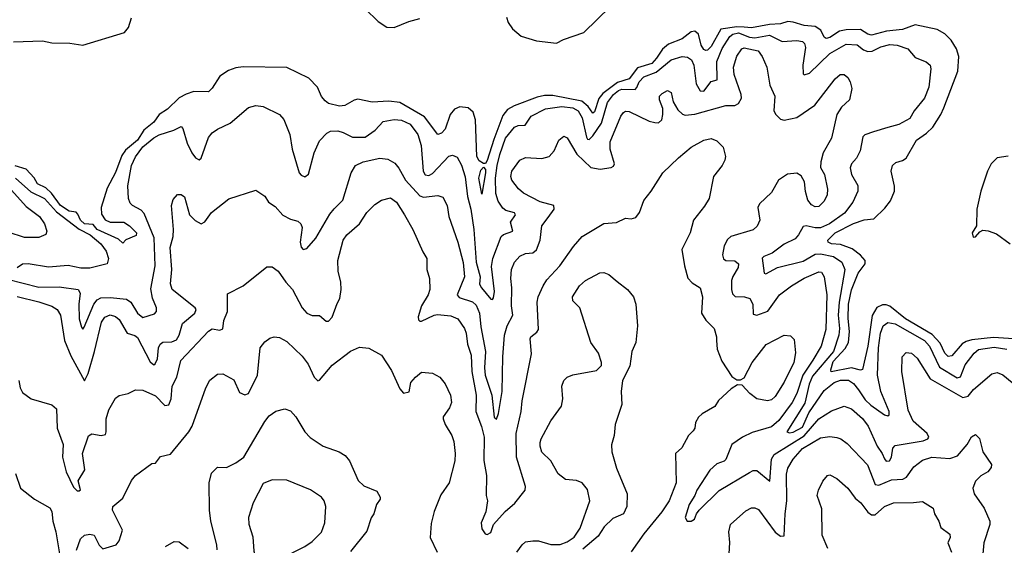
# Model space of a CAD drawing. Extents: x 1995161 to 2088924, y 769148 to 906007.
# Tile 275 of 335: x 2029819 to 2035223, y 865482 to 868365. Entities that reach past the tile are written whole.
import ezdxf

# ---------------------------------------------------------------- set-up
doc = ezdxf.new("R2010")
doc.units = 0

msp = doc.modelspace()

# ---------------------------------------------------------------- linework, layer by layer
at = {"layer": '0CON20XD'}
for points in [[(2031715.5, 868425.5), (2031786.8, 868355), (2031835, 868323.5), (2031875, 868321.5), (2031955, 868354.6), (2032015, 868371.5)], [(2032490.2, 868379.8), (2032499.9, 868349.9), (2032523.2, 868315), (2032571.1, 868275), (2032655, 868248.7), (2032765, 868236.8), (2032803.1, 868256.9), (2032914.8, 868295.2), (2033061.9, 868438.1)], [(2029785, 868244.4), (2029945, 868249.2), (2029995, 868237.5), (2030095, 868235.8), (2030165, 868225.8), (2030395, 868294), (2030417.2, 868322.8), (2030433.1, 868375)], [(2035273.6, 866613.6), (2035165, 866621.2), (2035045, 866609.5), (2035015, 866600.4), (2034992.9, 866587.1), (2034935, 866521.8), (2034915, 866516.7), (2034897.8, 866535), (2034871.1, 866591.1), (2034827.5, 866637.5), (2034681.3, 866725), (2034595, 866792.7), (2034575, 866801.5), (2034555, 866801.2), (2034523.6, 866786.4), (2034497.4, 866742.6), (2034475, 866574.2), (2034445, 866445.8), (2034435, 866443.2), (2034385, 866455.2), (2034273.1, 866433.1), (2034270.4, 866445), (2034285, 866490.9), (2034349.4, 866560.6), (2034367.4, 866595), (2034374.4, 866655), (2034366.6, 866726.6), (2034367.6, 866805), (2034385, 866883.5), (2034420.9, 866975), (2034459.3, 867025), (2034459.5, 867045), (2034435, 867073.5), (2034387.9, 867107.9), (2034325, 867131), (2034275, 867135.4), (2034255.8, 867145), (2034254.4, 867155), (2034294.8, 867195), (2034395, 867246.9), (2034455, 867268.1), (2034507.3, 867272.7), (2034568.1, 867331.9), (2034597.9, 867372.1), (2034621.5, 867425), (2034621.5, 867451.5), (2034602.2, 867535), (2034609.4, 867565), (2034627.5, 867582.5), (2034665, 867591.9), (2034685.1, 867604.9), (2034742.3, 867705), (2034797.2, 867742.8), (2034831.2, 867775), (2034875.7, 867845), (2034892.4, 867882.4), (2034967.5, 868082.5), (2034973.6, 868163.6), (2034961.8, 868205), (2034932.3, 868252.3), (2034897.5, 868287.5), (2034855, 868311.9), (2034735, 868337.2), (2034665, 868310.8), (2034576.9, 868303.1), (2034495, 868280.6), (2034475, 868285.2), (2034435, 868310.9), (2034355, 868310.4), (2034318.4, 868301.6), (2034265, 868266.7), (2034245, 868262.7), (2034235, 868269.4), (2034216.9, 868306.9), (2034185, 868328.7), (2034125, 868333.6), (2034065, 868351.8), (2034034.8, 868355.2), (2033995, 868342.2), (2033935, 868339.3), (2033835, 868321.3), (2033794.7, 868324.7), (2033755, 868326.1), (2033666.9, 868313.1), (2033615, 868218.9), (2033595, 868197.7), (2033585.5, 868195.5), (2033575, 868201.5), (2033560, 868225), (2033545.7, 868285.7), (2033525, 868302.3), (2033505, 868298), (2033455, 868260.8), (2033379.6, 868230.4), (2033347, 868203), (2033315, 868153.2), (2033288.2, 868125), (2033209.5, 868100.5), (2033165, 868041.6), (2033100.1, 868019.9), (2033020.6, 867959.4), (2032997.7, 867932.3), (2032975, 867860), (2032965, 867852.7), (2032938.6, 867888.6), (2032905, 867918.4), (2032745, 867950), (2032700.5, 867949.5), (2032659.2, 867940.8), (2032532.9, 867892.9), (2032497.3, 867872.7), (2032471, 867839), (2032421.4, 867708.6), (2032385, 867592), (2032375, 867576), (2032365, 867576), (2032341.3, 867591.3), (2032328.8, 867615), (2032321.6, 867815), (2032307.3, 867857.3), (2032281.3, 867881.3), (2032235, 867886.8), (2032205, 867873.6), (2032182, 867845), (2032154.8, 867765.2), (2032135, 867741.9), (2032115, 867736), (2032041.4, 867831.4), (2031905, 867911.2), (2031845, 867918.9), (2031753.3, 867913.3), (2031675, 867929.4), (2031655, 867924.4), (2031603.3, 867895), (2031575, 867890.5), (2031515, 867905.7), (2031495, 867919.2), (2031475, 867943.8), (2031454.3, 867995), (2031405.7, 868045), (2031285, 868102.3), (2031045, 868107.2), (2031005, 868101.6), (2030965, 868086.2), (2030918.2, 868055), (2030875, 867989.2), (2030855, 867969.2), (2030775, 867970.6), (2030732.7, 867957.3), (2030694, 867936), (2030631.2, 867875), (2030584.5, 867845.5), (2030555, 867803.5), (2030500.5, 867759.5), (2030465, 867704.8), (2030400.5, 867649.5), (2030379.1, 867620.9), (2030345, 867527.1), (2030299.7, 867440.3), (2030267.1, 867335), (2030268.6, 867298.6), (2030287.5, 867267.5), (2030315, 867254), (2030390, 867255), (2030422.5, 867235), (2030460, 867195), (2030458.3, 867181.7), (2030401.7, 867158.3), (2030385, 867140), (2030360.7, 867160.7), (2030245, 867214.3), (2030222.2, 867242.2), (2030175, 867245.2), (2030152.4, 867265), (2030138.8, 867298.8), (2030128.8, 867308.8), (2030090.6, 867315), (2030043.6, 867345), (2029993.3, 867413.3), (2029962.6, 867442.6), (2029916.9, 867465), (2029898.1, 867498.1), (2029855, 867545.4), (2029795, 867564.3)], [(2029752.5, 866942.5), (2029925, 866898.2), (2030035, 866900.4), (2030139.4, 866885), (2030151.2, 866865), (2030144.3, 866805), (2030145.2, 866725), (2030159.1, 866679.1), (2030165, 866668), (2030172.4, 866677.6), (2030227, 866805), (2030245, 866828.1), (2030265, 866838.7), (2030315, 866840.4), (2030405, 866831.9), (2030429.8, 866815), (2030465, 866755.5), (2030495, 866731.9), (2030558.5, 866751.5), (2030570.6, 866765), (2030570, 866785), (2030547.9, 866837.9), (2030539, 866889), (2030562, 867015), (2030557.9, 867167.9), (2030502.4, 867302.4), (2030485, 867320.4), (2030438, 867345), (2030425, 867358.8), (2030416.5, 867385), (2030413.4, 867453.4), (2030433.7, 867565), (2030455, 867613.6), (2030495, 867667), (2030555, 867717.5), (2030585, 867732.9), (2030665, 867758.6), (2030705, 867780), (2030715, 867767.5), (2030738.2, 867688.2), (2030763.3, 867635), (2030785, 867607.3), (2030805, 867597.1), (2030815.6, 867605), (2030855, 867718), (2030875, 867744.4), (2030905, 867765.5), (2030975, 867797.3), (2031075, 867882.9), (2031115, 867894.4), (2031155, 867888.1), (2031245.5, 867845.5), (2031268.3, 867818.3), (2031302.2, 867735), (2031315.3, 867655), (2031353.1, 867525), (2031365, 867512), (2031385, 867503.8), (2031405, 867517.5), (2031434.7, 867635.3), (2031465, 867700.5), (2031505, 867742.2), (2031525, 867753.5), (2031565, 867756.2), (2031595, 867745.4), (2031645, 867721.2), (2031715, 867720), (2031770.8, 867759.2), (2031815, 867806.9), (2031875, 867817.6), (2031915, 867814.7), (2031962.4, 867792.4), (2032005.3, 867735), (2032023.2, 867675), (2032034.6, 867534.6), (2032044.7, 867514.7), (2032065, 867510.4), (2032085, 867520.7), (2032175, 867616.7), (2032195, 867621.4), (2032220.3, 867610.3), (2032245, 867568), (2032265, 867503.8), (2032277.6, 867395), (2032295, 867326), (2032312.3, 867215), (2032324.9, 867034.9), (2032346.6, 866955), (2032343.7, 866913.7), (2032354.6, 866895), (2032405, 866831.4), (2032415, 866830.8), (2032420.4, 866839.6), (2032425.3, 866874.7), (2032408.8, 867011.2), (2032415.2, 867055), (2032462, 867175), (2032475, 867186.4), (2032525.5, 867205), (2032513.5, 867255), (2032540.7, 867295), (2032535.6, 867305.6), (2032488, 867318), (2032470.3, 867330.3), (2032445, 867370), (2032432.4, 867412.4), (2032431.4, 867495), (2032440.7, 867565), (2032454.5, 867625), (2032486.5, 867715), (2032534.5, 867775.5), (2032555, 867784.7), (2032592.9, 867787.1), (2032627.3, 867835), (2032705, 867876.4), (2032795, 867889.3), (2032855, 867881.6), (2032885, 867864.7), (2032906.1, 867826.1), (2032929.9, 867719.9), (2032935, 867709.6), (2032945, 867708.2), (2032965, 867727.3), (2033012.4, 867797.6), (2033045, 867910.4), (2033078, 867955), (2033105, 867976.6), (2033125, 867984.3), (2033197.4, 867982.6), (2033207.2, 867992.8), (2033219, 868025), (2033245, 868051.8), (2033312.7, 868077.3), (2033395, 868144.6), (2033455, 868162.7), (2033485, 868160.4), (2033506.8, 868145), (2033518.8, 868115), (2033532.5, 868012.5), (2033555, 867975.5), (2033575, 867973.9), (2033614.3, 868025.7), (2033647.3, 868035), (2033645.2, 868135), (2033675, 868207.7), (2033716.5, 868273.5), (2033734.1, 868285), (2033765, 868292.8), (2033825, 868268.4), (2033855, 868265.4), (2033935, 868280), (2034005, 868244.6), (2034085, 868250.5), (2034115.8, 868245), (2034126.7, 868235), (2034133.1, 868213.1), (2034117.6, 868115), (2034118.8, 868068.8), (2034125, 868062), (2034155, 868072.1), (2034265, 868179.7), (2034355, 868230.7), (2034415, 868227.9), (2034450.1, 868200.1), (2034475, 868190), (2034498.4, 868191.6), (2034545, 868215.4), (2034595, 868229.1), (2034634.6, 868224.6), (2034694, 868205), (2034735, 868157.5), (2034795, 868134), (2034816.4, 868116.4), (2034820, 868095), (2034808.8, 867995), (2034785, 867934), (2034728.1, 867865), (2034705, 867824), (2034645, 867790.6), (2034585, 867774.4)], [(2029805, 866846), (2029925, 866817.6), (2029995, 866792.9), (2030025.5, 866775), (2030043.9, 866745), (2030064.8, 866605), (2030099.2, 866520.8), (2030175, 866383.3), (2030194.1, 866425), (2030230.3, 866545), (2030268.5, 866705), (2030286, 866734), (2030315, 866745.4), (2030345, 866736.2), (2030365, 866721.1), (2030408.9, 866645), (2030451.9, 866631.9), (2030465, 866622.3), (2030535, 866489.1), (2030555, 866471.9), (2030563.1, 866476.9), (2030575.3, 866504.7), (2030581.1, 866565), (2030589.6, 866585), (2030605, 866596), (2030655, 866598.8), (2030680.4, 866609.6), (2030694.7, 866635), (2030712.3, 866697.7), (2030780, 866755), (2030788.2, 866775), (2030782.9, 866785), (2030655.3, 866885.3), (2030646.1, 866916.1), (2030654, 866995), (2030645.9, 867115), (2030660.8, 867175), (2030662.9, 867215), (2030651.5, 867345), (2030662.1, 867377.9), (2030685, 867406.7), (2030705, 867406.7), (2030724.1, 867394.1), (2030750.9, 867295), (2030782.7, 867262.7), (2030815, 867245.8), (2030835, 867256.2), (2030871.7, 867308.3), (2030966.8, 867383.2), (2031115, 867430), (2031165, 867396.7), (2031184.5, 867364.5), (2031220.9, 867340.9), (2031263.1, 867293.1), (2031305, 867270), (2031345, 867259.2), (2031362.5, 867245), (2031370, 867225), (2031358.5, 867145), (2031365, 867116.7), (2031375, 867103.8), (2031395, 867110), (2031445, 867167.5), (2031521.3, 867298.7), (2031545, 867327.5), (2031593.2, 867375), (2031638.1, 867525), (2031663.1, 867565), (2031705.3, 867584.7), (2031795, 867604.7), (2031839.9, 867599.9), (2031878.8, 867578.8), (2031900.9, 867550.9), (2031937.6, 867485), (2032015, 867399.7), (2032035, 867391.6), (2032115, 867401.1), (2032141.3, 867391.3), (2032165.5, 867345), (2032175.5, 867285), (2032224.7, 867144.7), (2032253.1, 867033.1), (2032260, 866955), (2032220.4, 866855), (2032231.8, 866841.8), (2032305, 866818.1), (2032325, 866800), (2032343.5, 866755), (2032350.3, 866679.7), (2032375.8, 866545), (2032370.5, 866455), (2032374.4, 866415.6), (2032410.4, 866305), (2032424, 866185), (2032435.5, 866174.5), (2032447.7, 866205), (2032468.2, 866325), (2032470.9, 866515), (2032479.5, 866635), (2032495, 866685.7), (2032526.5, 866743.5), (2032518.7, 866795), (2032521.1, 866895), (2032514, 866945), (2032519.1, 866995), (2032535.4, 867034.6), (2032565, 867067.1), (2032595, 867082.2), (2032635, 867086.4), (2032655, 867103.1), (2032676.4, 867155), (2032685.7, 867235), (2032719.4, 867280.6), (2032753.1, 867325), (2032750, 867345), (2032675, 867366.2), (2032585, 867414.4), (2032556.9, 867436.9), (2032521.1, 867485), (2032515.6, 867505), (2032521.1, 867535), (2032565, 867594), (2032595, 867609.4), (2032685, 867603.3), (2032726.2, 867615), (2032752.5, 867645), (2032778.8, 867705), (2032805, 867726.7), (2032825, 867716.2), (2032877.5, 867627.5), (2032954.7, 867554.7), (2033005, 867545.4), (2033065.9, 867554.1), (2033078.8, 867561.2), (2033084.5, 867575), (2033059.2, 867655), (2033059.3, 867695), (2033118.5, 867835), (2033133.9, 867856.1), (2033145, 867862.5), (2033165, 867860.8), (2033275, 867809.1), (2033305, 867801.1), (2033325, 867799.2), (2033343.3, 867816.7), (2033350, 867845), (2033348.8, 867878.8), (2033330.8, 867925), (2033330.8, 867945), (2033345, 867960.8), (2033375, 867977.5), (2033395.6, 867965.6), (2033406, 867915), (2033430.9, 867870.9), (2033456.4, 867846.4), (2033471.1, 867841.1), (2033525, 867846), (2033695, 867894.5), (2033745, 867894.5), (2033764.2, 867905), (2033780.5, 867935), (2033780, 867955), (2033741.2, 868065), (2033737.3, 868105), (2033754.8, 868165.2), (2033782.9, 868205), (2033795, 868210.9), (2033872, 868195), (2033895, 868162.5), (2033919.6, 868105), (2033936.2, 868006.2), (2033964.1, 867945.9), (2033959.2, 867865), (2033968.8, 867845), (2033995, 867820), (2034015, 867814), (2034085, 867829.4), (2034183.3, 867896.7), (2034295, 868041.2), (2034322.5, 868065), (2034345, 868064), (2034365, 868048.8), (2034378, 868025), (2034387, 867987), (2034372.9, 867925), (2034329.2, 867885), (2034304.3, 867845), (2034274.5, 867715.5), (2034230, 867635), (2034216.9, 867585), (2034214.3, 867555), (2034236.7, 867515), (2034252.3, 867435), (2034250.4, 867405), (2034235, 867370), (2034205, 867340), (2034185, 867338.1), (2034165, 867348.6), (2034144.5, 867375), (2034132, 867422), (2034127.5, 867475), (2034107.9, 867507.9), (2034085, 867524), (2034032.7, 867517.3), (2033983.8, 867485), (2033945, 867418), (2033879.2, 867355), (2033871.4, 867335), (2033882.5, 867265), (2033867.7, 867232.3), (2033845, 867212.9), (2033722.5, 867175), (2033705, 867158.6), (2033685, 867123.8), (2033677.3, 867075), (2033683, 867053), (2033695.7, 867044.3), (2033745, 867042.9), (2033764.2, 867025), (2033762.9, 867005), (2033732.9, 866957.1), (2033726.7, 866935), (2033725.8, 866885), (2033731.5, 866861.5), (2033745.9, 866845.9), (2033797.5, 866845), (2033826.7, 866835), (2033843.1, 866805), (2033845, 866750), (2033865, 866744.6), (2033925, 866766.8), (2033990, 866855), (2034055, 866905.6), (2034125, 866947.5), (2034205, 866982.2), (2034220.9, 866980.9), (2034233.9, 866953.9), (2034249.3, 866855), (2034243.8, 866665), (2034217.8, 866575), (2034172.6, 866497.4), (2034118.1, 866415), (2034084.1, 866315), (2034059.3, 866265), (2033985, 866165.6), (2033945, 866132.3), (2033838.8, 866101.2), (2033785.7, 866074.3), (2033727.5, 866035), (2033695, 865953.3), (2033685, 865943.8), (2033645, 865928.5), (2033606.9, 865893.1), (2033535.8, 865785), (2033525.4, 865755), (2033492.9, 865705), (2033471.2, 865635), (2033482, 865615), (2033505, 865613.5), (2033522.9, 865625), (2033533.1, 865655), (2033548.6, 865675), (2033658.2, 865781.8), (2033825, 865881.3), (2033845, 865891.5), (2033865, 865891.5), (2033935.8, 865834.2), (2033946.3, 865953.7), (2033960.1, 865979.9), (2034125, 866081.8), (2034205, 866175.2), (2034275, 866220), (2034345, 866245.5), (2034385, 866230.4), (2034445, 866177.5), (2034476.1, 866135), (2034524.8, 866025), (2034553.9, 865985), (2034565.3, 865955.3), (2034575, 865943.3), (2034593.8, 865945), (2034604.7, 865965.3), (2034612, 866015), (2034625, 866028.8), (2034777.5, 866055), (2034803.3, 866065), (2034809.6, 866075), (2034799.5, 866095), (2034722.3, 866162.3), (2034696.3, 866223.7), (2034661.1, 866435), (2034662.9, 866515), (2034685, 866539.5), (2034714, 866535), (2034745, 866508.9), (2034816.2, 866395), (2034995, 866293.4), (2035025, 866300.3), (2035055, 866336.5), (2035155, 866422.2), (2035185, 866430), (2035215, 866417.8), (2035265.7, 866375)], [(2034585, 867774.4), (2034505, 867750.5), (2034457.3, 867732.7), (2034446.7, 867723.3), (2034432.7, 867645), (2034412.7, 867605), (2034384.7, 867575.3), (2034377.4, 867552.6), (2034384.6, 867515), (2034418.9, 867455), (2034418.9, 867425), (2034392.1, 867365), (2034346.8, 867303.2), (2034263.8, 867245), (2034215, 867223.6), (2034185, 867222.7), (2034135, 867234.6), (2034119.3, 867230.7), (2034094.5, 867185), (2034075, 867163.8), (2034015, 867133.4), (2033948.8, 867085), (2033903.5, 867066.5), (2033893.6, 867056.4), (2033904.5, 866974.5), (2033915, 866970.6), (2033978.1, 867005), (2034119.2, 867040.8), (2034185, 867079.2), (2034215, 867080.3), (2034286.6, 867066.6), (2034331.5, 867035), (2034348.8, 866995), (2034316.9, 866815), (2034310.9, 866745), (2034318.8, 866671.2), (2034315.4, 866634.6), (2034285.1, 866545), (2034170.3, 866409.7), (2034152.6, 866365), (2034128.1, 866261.9), (2034029.4, 866105), (2034045, 866098.4), (2034065, 866101.5), (2034115, 866130), (2034150.7, 866209.3), (2034235, 866330.2), (2034289.3, 866375), (2034325, 866387.8), (2034367.5, 866387.5), (2034395, 866369.7), (2034423.5, 866335), (2034459.9, 866279.9), (2034490.2, 866250.2), (2034565, 866197.1), (2034585, 866191.9), (2034592.1, 866197.9), (2034591.8, 866215), (2034545.3, 866325), (2034526.8, 866415), (2034532.4, 866565), (2034544.5, 866645.5), (2034558.8, 866685), (2034585, 866703.8), (2034625, 866696.9), (2034784.9, 866604.9), (2034812.6, 866575), (2034868.1, 866458.1), (2034965, 866400.7), (2034983.8, 866406.2), (2035008.2, 866471.8), (2035057.3, 866535), (2035080.9, 866555), (2035168.2, 866568.2), (2035237.3, 866557.3)], [(2029813.8, 866385), (2029822, 866345), (2029835, 866320), (2029882.5, 866285), (2029995, 866252.5), (2030021.3, 866231.3), (2030024.7, 866125), (2030057.1, 866035), (2030054.8, 865965), (2030073.5, 865885), (2030115, 865801.2), (2030135, 865781.2), (2030145, 865780), (2030153.3, 865786.7), (2030140, 865835), (2030175.8, 865895), (2030164.5, 865985), (2030197.5, 866082.5), (2030215, 866092.5), (2030266.6, 866083.4), (2030289.5, 866090.5), (2030294.3, 866105), (2030293.1, 866175), (2030308.9, 866225), (2030345, 866288), (2030365.7, 866304.3), (2030415, 866314), (2030455, 866334.2), (2030495, 866332.9), (2030565, 866302.2), (2030615, 866249.3), (2030637.5, 866252.5), (2030651.1, 866285), (2030655.3, 866354.7), (2030682.3, 866405), (2030704.5, 866495), (2030855, 866655.6), (2030875, 866668.9), (2030918.2, 866661.8), (2030935, 866670), (2030940.2, 866715), (2030959.7, 866765), (2030959.2, 866860.8), (2031045, 866904.3), (2031175, 867008.8), (2031205, 867009.2), (2031238.6, 866985), (2031280, 866925), (2031316.6, 866885), (2031369.6, 866785), (2031395, 866754.5), (2031425, 866743.1), (2031465, 866742.5), (2031501.7, 866711.7), (2031515, 866710.8), (2031535, 866734), (2031562.5, 866807.5), (2031575.6, 866835), (2031584.4, 866885.6), (2031581.9, 866925), (2031567.1, 866985), (2031565.6, 867045), (2031594.4, 867155), (2031615, 867184.3), (2031685, 867244.4), (2031725, 867306.7), (2031769.1, 867350.9), (2031805, 867375.6), (2031855, 867387.5), (2031887.3, 867365), (2031932.1, 867295), (2031976.7, 867215), (2032031.1, 867091.1), (2032054.3, 867055), (2032054.4, 866995), (2032067.8, 866945), (2032070.6, 866885), (2032060.4, 866855), (2032024, 866795), (2032005.6, 866735.6), (2032008.1, 866718.1), (2032015, 866710.8), (2032025, 866711.9), (2032095, 866744.5), (2032112.7, 866747.3), (2032185, 866741.1), (2032224.1, 866724.1), (2032261.2, 866671.2), (2032270.4, 866645), (2032276.4, 866585), (2032296.4, 866525), (2032300.7, 866435), (2032324.1, 866305), (2032321.9, 866215), (2032354, 866134), (2032368.9, 866075), (2032366.8, 865946.8), (2032381.3, 865865), (2032380, 865755), (2032387.5, 865725), (2032377.7, 865665), (2032352.2, 865605), (2032355, 865572.5), (2032374.1, 865544.1), (2032385, 865540.8), (2032405, 865552.5), (2032420.5, 865595), (2032483.2, 865666.8), (2032536.3, 865713.7), (2032593.3, 865785), (2032594.6, 865805), (2032546.4, 865965), (2032543.4, 866095), (2032572.5, 866215), (2032577.3, 866275), (2032627.8, 866532.2), (2032621.5, 866615), (2032625, 866625.8), (2032658.2, 866651.8), (2032666.2, 866665), (2032659.4, 866815), (2032665.4, 866845), (2032691.5, 866905), (2032712.4, 866937.6), (2032784.5, 867015), (2032859.2, 867120.8), (2032907.1, 867175), (2033025, 867247.5), (2033095, 867251.9), (2033144.3, 867275.7), (2033175, 867272.5), (2033200.8, 867279.2), (2033221.7, 867308.3), (2033245, 867373.3), (2033285.8, 867425), (2033349.2, 867525), (2033435, 867608.1), (2033505, 867665.7), (2033575, 867704.4), (2033615, 867713.3), (2033645, 867701.4), (2033680, 867665), (2033692.5, 867615), (2033689.2, 867595), (2033674.4, 867565.6), (2033627.1, 867505), (2033603.1, 867385), (2033578, 867342), (2033517.5, 867265), (2033499.2, 867195), (2033454.2, 867105), (2033468.1, 867015), (2033487.2, 866947.2), (2033510.9, 866920.9), (2033555, 866893.3), (2033566.9, 866845), (2033560.8, 866755), (2033585, 866716), (2033630.3, 866670.3), (2033644.4, 866625), (2033644.5, 866605.5), (2033648.3, 866558.3), (2033672.6, 866492.6), (2033727, 866407), (2033755, 866390), (2033775, 866390), (2033795, 866400), (2033840, 866485), (2033916.8, 866583.2), (2034015, 866634), (2034050.8, 866630.8), (2034070.5, 866610.5), (2034077.9, 866537.9), (2034068, 866485), (2034015, 866375.8), (2033965, 866298), (2033945, 866279.2), (2033924.5, 866274.5), (2033864.4, 866284.4), (2033826, 866315), (2033785, 866360), (2033758.3, 866361.7), (2033725, 866340), (2033655, 866276.2), (2033635, 866243.8), (2033565, 866202.5), (2033545.8, 866185), (2033528.6, 866155), (2033524, 866125), (2033515, 866110), (2033490, 866085), (2033453.8, 866016.2), (2033419.2, 865985), (2033422.5, 865825), (2033383.5, 865725), (2033343.9, 865665), (2033244.5, 865545.5), (2033174.8, 865445.2)], [(2035245, 867616.6), (2035185, 867607), (2035151.9, 867575), (2035131.6, 867535), (2035094.7, 867425), (2035073.3, 867325), (2035070, 867235), (2035046.2, 867195), (2035052, 867172), (2035065, 867173.8), (2035088.3, 867201.7), (2035105, 867211.2), (2035135, 867207.1), (2035180.3, 867190.3), (2035255, 867136)], [(2032355, 867407.5), (2032339.5, 867495), (2032350.3, 867539.7), (2032365, 867556.7), (2032375, 867542.5), (2032375.7, 867525), (2032355, 867407.5)], [(2029796.2, 867496.2), (2029880, 867420), (2029955, 867383.8), (2030021.1, 867311.1), (2030145, 867216.6), (2030205.6, 867185), (2030264.7, 867135), (2030294.1, 867095), (2030306.9, 867055), (2030299.5, 867025), (2030205, 867002.2), (2030155, 867002.7), (2030085, 867016.5), (2029976.8, 867006.8), (2029865, 867026), (2029835, 867023.3), (2029805, 867004)], [(2029775, 867429.1), (2029855, 867340.9), (2029928.1, 867285), (2029955.6, 867245), (2029968, 867205), (2029962.5, 867187.5), (2029925, 867170.6), (2029845, 867171.1), (2029755, 867199.2)], [(2032548, 865445), (2032576.2, 865485), (2032595, 865500), (2032636.1, 865506.1), (2032666.1, 865506.1), (2032735, 865486.2), (2032785, 865486.2), (2032825, 865500), (2032862.7, 865527.3), (2032896.2, 865575), (2032948, 865725), (2032935, 865787.5), (2032906.7, 865825), (2032875, 865838), (2032815, 865843.1), (2032773.9, 865873.9), (2032734.6, 865944.6), (2032685, 865992), (2032675.5, 866025), (2032676.5, 866045), (2032681.1, 866065), (2032734.4, 866165), (2032793.1, 866245), (2032800, 866285), (2032795.7, 866355), (2032806, 866385), (2032825, 866403.8), (2032855, 866416), (2032985, 866440), (2033011.7, 866468.3), (2033012.5, 866485), (2032996.2, 866535), (2032954, 866595), (2032894.2, 866785), (2032855, 866823.3), (2032852.5, 866845), (2032892, 866905), (2032925, 866934), (2033002.7, 866977.3), (2033025, 866977.5), (2033053.3, 866966.7), (2033099.1, 866929.1), (2033155.7, 866885), (2033188.2, 866845), (2033200.9, 866805), (2033209.4, 866685), (2033201.2, 866595), (2033178.8, 866545), (2033167.5, 866465), (2033127.5, 866385), (2033120, 866325), (2033123.8, 866255), (2033088, 866145), (2033082, 866085), (2033067.7, 866032.3), (2033069.2, 865995), (2033094.3, 865904.3), (2033154.1, 865764.1), (2033151.1, 865695), (2033133.8, 865655), (2033075, 865628.8), (2033027.7, 865582.3), (2032995, 865532.5), (2032909.5, 865460.5)], [(2030130.4, 865455), (2030152.7, 865517.3), (2030175, 865536.9), (2030205, 865542.3), (2030227.1, 865537.1), (2030255, 865482.5), (2030275, 865461.9), (2030347.8, 865485), (2030365, 865505.8), (2030382.9, 865565), (2030329.4, 865675), (2030330, 865695), (2030385, 865740), (2030433, 865837), (2030455, 865864), (2030545, 865930), (2030565, 865932.5), (2030591.7, 865968.3), (2030647.4, 865982.6), (2030746.9, 866105), (2030765, 866136.2), (2030840, 866345), (2030863.1, 866386.9), (2030905, 866420.8), (2030935, 866422), (2030995, 866388.8), (2031025, 866320), (2031055, 866307.1), (2031075, 866314.2), (2031124.5, 866415), (2031139.2, 866565), (2031165, 866598.8), (2031191.7, 866618.3), (2031215, 866626), (2031245, 866621.2), (2031285, 866600), (2031369.8, 866519.8), (2031401.9, 866475), (2031435, 866404), (2031455, 866384), (2031465, 866388), (2031535, 866469.4), (2031635, 866547.5), (2031685, 866569.2), (2031735, 866564), (2031805.7, 866525.7), (2031860.6, 866440.6), (2031905, 866340), (2031925, 866316.7), (2031956.1, 866323.9), (2031966, 866375), (2031991.2, 866405), (2032025, 866431.2), (2032085, 866426), (2032125, 866403.8), (2032155, 866366.7), (2032182.9, 866305), (2032188.9, 866265), (2032178.1, 866235), (2032144.4, 866185.6), (2032144, 866175), (2032154.2, 866145), (2032190.8, 866085), (2032201.7, 866051.7), (2032209.4, 865985), (2032206.9, 865945), (2032177.1, 865825), (2032130.9, 865759.1), (2032093.6, 865666.4), (2032078.3, 865601.7), (2032072, 865525), (2032110, 865445)], [(2030903.9, 865456.1), (2030901.4, 865485), (2030868.9, 865615), (2030861.1, 865675), (2030859.4, 865825), (2030872.1, 865877.9), (2030905, 865911.2), (2030955, 865908), (2031005, 865933.3), (2031049.4, 865965), (2031165, 866161.4), (2031188.1, 866191.9), (2031225, 866218.1), (2031275, 866230), (2031305, 866219.2), (2031335, 866187.1), (2031385, 866103.8), (2031412.6, 866072.6), (2031485, 866026), (2031572.5, 865995), (2031606, 865975), (2031629.2, 865945), (2031676.8, 865836.8), (2031708.8, 865808.8), (2031779.3, 865779.3), (2031797.5, 865745), (2031797.5, 865735), (2031777.5, 865705), (2031763.3, 865655), (2031748.3, 865631.7), (2031725, 865560), (2031635, 865448)], [(2033708.9, 865375), (2033717.4, 865497.4), (2033712.2, 865555), (2033720.8, 865595), (2033805, 865671.2), (2033835, 865687.5), (2033855, 865687.5), (2033875, 865678), (2033965, 865554.5), (2033995, 865532.2), (2034015.8, 865534.2), (2034020, 865655), (2034030.5, 865725), (2034027.9, 865872.1), (2034035.9, 865905), (2034065.3, 865955), (2034115, 866012.1), (2034215, 866072.1), (2034265, 866078.2), (2034305, 866073.5), (2034326.2, 866066.2), (2034360.9, 866040.9), (2034473, 865923), (2034515, 865814.6), (2034535, 865811.9), (2034605, 865840.2), (2034666, 865845), (2034686.2, 865855), (2034727.3, 865912.7), (2034775, 865949.6), (2034825, 865964.6), (2034925, 865958.4), (2034966.9, 865973.1), (2035020, 866035), (2035043.6, 866076.4), (2035065, 866090), (2035087, 866067), (2035106.2, 865995), (2035152.5, 865925), (2035151.7, 865908.3), (2035133.3, 865885), (2035095, 865862), (2035065, 865834), (2035050, 865795), (2035058, 865765), (2035112.5, 865685), (2035144.6, 865615), (2035143.8, 865595), (2035111.9, 865495), (2035102.1, 865395)], [(2029796.7, 865875), (2029823.3, 865795), (2029900, 865735), (2029985, 865686.7), (2029995, 865667.5), (2030001.3, 865615), (2030017.6, 865555), (2030042.9, 865402.9)], [(2031155, 865383.8), (2031205, 865384.2), (2031275, 865414), (2031317.6, 865442.4), (2031385, 865474.3), (2031425, 865502.9), (2031476, 865554), (2031493.8, 865605), (2031499.5, 865695), (2031490.6, 865725), (2031475.7, 865745), (2031415, 865786.9), (2031285, 865838.6), (2031205, 865840.8), (2031155, 865820), (2031101.1, 865715), (2031074.4, 865635), (2031076.8, 865596.8), (2031098.3, 865528.3), (2031105, 865450), (2031115, 865413.3), (2031155, 865383.8)], [(2034254.5, 865465), (2034223.2, 865536.8), (2034222.5, 865682.5), (2034197.1, 865755), (2034202.9, 865785), (2034227.3, 865832.7), (2034252.5, 865865), (2034265, 865868.8), (2034305, 865848.6), (2034365, 865794.3), (2034405, 865740.6), (2034435.6, 865715), (2034474.3, 865664.2), (2034495, 865648.2), (2034515, 865648.5), (2034565, 865694.4), (2034615, 865714.3), (2034724.3, 865715.7), (2034775, 865722.5), (2034833.8, 865685), (2034840.8, 865655), (2034864.2, 865615), (2034875, 865580), (2034925, 865542.5), (2034925.8, 865525), (2034913.8, 865495), (2034933.5, 865445)], [(2030620, 865475), (2030667, 865503), (2030695, 865500), (2030744.5, 865464.5)]]:
    msp.add_lwpolyline(points, dxfattribs=at)

doc.saveas('drawing.dxf')
